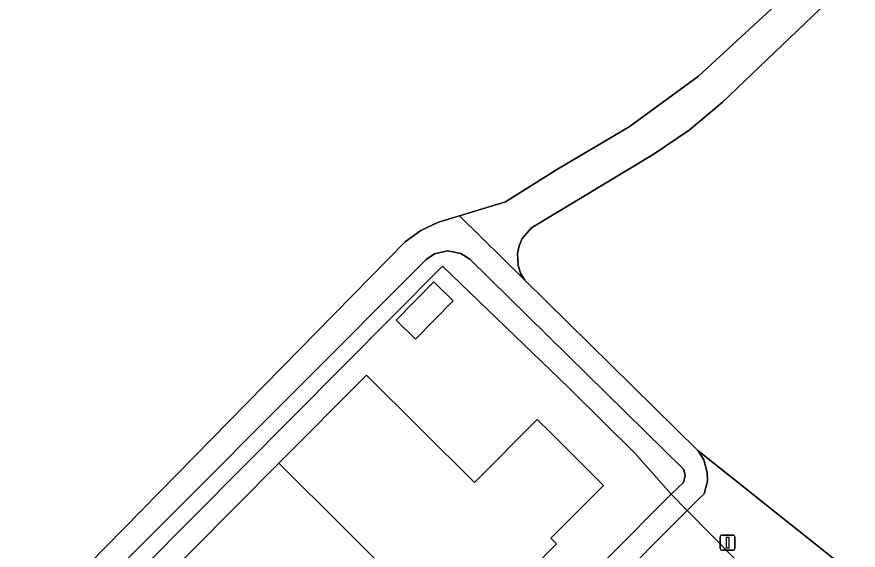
# Model space of a CAD drawing. Extents: x 157767 to 159172, y 387839 to 389425.
# Drawn here: x 158498.2 to 158554.5, y 388800 to 388835.7 of the extents above; entities that cross this region are included whole.
import ezdxf

# ---------------------------------------------------------------- set-up
doc = ezdxf.new("R2010")
doc.units = 0
for name, color, linetype in [('IMGEO_Erf', 7, 'Continuous'), ('IMGEO_Groenvoorziening', 7, 'Continuous'), ('IMGEO_Lichtmast', 7, 'Continuous'), ('IMGEO_Loofbos', 7, 'Continuous'), ('IMGEO_Pand', 7, 'Continuous'), ('IMGEO_Rijbaan_lokaal_open', 7, 'Continuous'), ('IMGEO_Voetpad_gesloten', 7, 'Continuous'), ('IMGEO_Voetpad_halfverhard', 7, 'Continuous'), ('IMGEO_Voetpad_open', 7, 'Continuous')]:
    doc.layers.add(name, color=color, linetype=linetype)

msp = doc.modelspace()

# ---------------------------------------------------------------- linework, layer by layer
at = {"layer": 'IMGEO_Erf'}
for points in [[(158541.987, 388803.786), (158539.574, 388806.504), (158535.147, 388810.912), (158526.699, 388819.039), (158500, 388792.177), (158463.209, 388755.16), (158464.259, 388754.102), (158468.372, 388750), (158478.452, 388739.948), (158488.463, 388750), (158500, 388761.585)], [(158524.886, 388814.161), (158523.593, 388815.431), (158526.11, 388817.993), (158527.414, 388816.712)]]:
    msp.add_lwpolyline(points, close=True, dxfattribs=at)
msp.add_lwpolyline([(158509.94, 388800.029), (158515.742, 388805.854), (158521.614, 388811.75), (158528.827, 388804.566), (158533.03, 388808.786), (158533.914, 388807.905), (158537.457, 388804.378), (158533.945, 388800.851), (158534.322, 388800.476), (158532.633, 388798.78)], dxfattribs=at)
at = {"layer": 'IMGEO_Groenvoorziening'}
for points in [[(158542.799, 388804.575), (158542.916, 388805.008), (158542.828, 388805.447), (158528.519, 388819.516), (158527.921, 388819.897), (158527.036, 388820.071), (158526.156, 388819.87), (158525.593, 388819.491), (158500, 388793.824), (158459.345, 388752.846), (158459.046, 388752.238), (158458.959, 388751.793), (158459.005, 388751.117), (158459.669, 388749.505), (158460.163, 388750), (158464.259, 388754.102), (158463.209, 388755.16), (158500, 388792.177), (158526.699, 388819.039), (158535.147, 388810.912), (158539.574, 388806.504), (158541.987, 388803.786)], [(158554.276, 388796.053), (158553.822, 388798.698), (158543.775, 388806.701), (158544.162, 388806.084), (158544.396, 388805.246), (158544.403, 388804.664), (158544.186, 388803.82), (158543.766, 388803.404), (158543.056, 388802.7), (158549.493, 388796.166), (158549.641, 388796.246), (158566.057, 388779.908), (158566.852, 388780.703), (158569.66, 388783.515)]]:
    msp.add_lwpolyline(points, close=True, dxfattribs=at)
at = {"layer": 'IMGEO_Lichtmast'}
for p, q in [((158545.262, 388800.145), (158545.262, 388800.945)), ((158545.262, 388800.945), (158545.262, 388800.145)), ((158545.362, 388801.045), (158546.152, 388801.045)), ((158546.152, 388801.045), (158545.362, 388801.045)), ((158546.252, 388800.945), (158546.252, 388800.145)), ((158546.252, 388800.145), (158546.252, 388800.945)), ((158546.152, 388800.045), (158545.362, 388800.045)), ((158545.362, 388800.045), (158546.152, 388800.045))]:
    msp.add_line(p, q, dxfattribs=at)
msp.add_lwpolyline([(158545.682, 388800.92), (158545.832, 388800.92), (158545.832, 388800.17), (158545.682, 388800.17), (158545.682, 388800.92)], dxfattribs=at)
for centre, start, end in [((158545.362, 388800.945), 90, 180), ((158545.362, 388800.945), 90, 180), ((158546.152, 388800.945), 0, 90), ((158546.152, 388800.945), 360, 90), ((158545.362, 388800.145), 180, 270), ((158545.362, 388800.145), 180, 270), ((158546.152, 388800.145), 270, 0), ((158546.152, 388800.145), 270, 0)]:
    msp.add_arc(centre, 0.1, start, end, dxfattribs=at)
at = {"layer": 'IMGEO_Loofbos'}
for points in [[(158524.193, 388820.666), (158525.243, 388821.438), (158526.431, 388821.975), (158527.836, 388822.405), (158530.896, 388823.342), (158534.376, 388825.537), (158539.186, 388828.359), (158543.812, 388831.76), (158571.979, 388857.749), (158573.842, 388859.249), (158568.262, 388863.15), (158550.708, 388871.058), (158522.351, 388883.24)], [(158514.717, 388881.433), (158500, 388863.827), (158490.057, 388851.932), (158471.192, 388830.186), (158448.685, 388803.335), (158446.172, 388799.921), (158434.097, 388785.573), (158453.34, 388754.968), (158452.147, 388754.048), (158452.493, 388753.451), (158462.557, 388758.777), (158463.567, 388759.338), (158464.512, 388760.002), (158465.383, 388760.76), (158524.193, 388820.666)], [(158569.427, 388852.991), (158545.411, 388830.007), (158543.187, 388828.144), (158540.781, 388826.523), (158532.635, 388821.606), (158532.03, 388820.896), (158531.814, 388820.409), (158531.704, 388819.887), (158531.747, 388819.09), (158531.913, 388818.583), (158532.18, 388818.122), (158543.775, 388806.701), (158553.822, 388798.698), (158554.276, 388796.053), (158569.66, 388783.515), (158572.781, 388786.6), (158601.974, 388820.947), (158596.92, 388828.506), (158596.472, 388827.964), (158591.672, 388834.693), (158557.471, 388794.92), (158556.149, 388796.822), (158581.183, 388825.807), (158590.096, 388836.679)]]:
    msp.add_lwpolyline(points, dxfattribs=at)
at = {"layer": 'IMGEO_Pand'}
for points in [[(158524.886, 388814.161), (158527.414, 388816.712), (158526.11, 388817.993), (158523.593, 388815.431)], [(158528.903, 388792.771), (158533.765, 388797.653), (158532.633, 388798.78), (158534.322, 388800.476), (158533.945, 388800.851), (158537.457, 388804.378), (158533.914, 388807.905), (158533.03, 388808.786), (158528.827, 388804.566), (158521.614, 388811.75), (158515.742, 388805.854)], [(158513.002, 388788.678), (158517.432, 388784.203), (158520.92, 388787.705), (158521.278, 388787.348), (158522.971, 388789.048), (158524.087, 388787.936), (158528.903, 388792.771), (158515.742, 388805.854), (158509.94, 388800.029), (158508.364, 388798.447), (158512.79, 388796.009), (158513.38, 388796.602), (158517.152, 388792.845)]]:
    msp.add_lwpolyline(points, close=True, dxfattribs=at)
at = {"layer": 'IMGEO_Rijbaan_lokaal_open'}
msp.add_lwpolyline([(158494.346, 388746.701), (158507.094, 388759.514), (158514.317, 388766.772), (158527.302, 388779.822), (158530.808, 388783.352), (158538.055, 388790.629), (158544.033, 388790.659), (158548.53, 388795.195), (158549.493, 388796.166), (158543.056, 388802.7), (158500, 388759.449), (158490.594, 388750)], dxfattribs=at)
at = {"layer": 'IMGEO_Voetpad_gesloten'}
msp.add_lwpolyline([(158577.512, 388859.809), (158576.132, 388861.092), (158573.842, 388859.249), (158571.979, 388857.749), (158543.812, 388831.76), (158539.186, 388828.359), (158534.376, 388825.537), (158530.896, 388823.342), (158527.836, 388822.405), (158532.18, 388818.122), (158531.913, 388818.583), (158531.747, 388819.09), (158531.704, 388819.887), (158531.814, 388820.409), (158532.03, 388820.896), (158532.635, 388821.606), (158540.781, 388826.523), (158543.187, 388828.144), (158545.411, 388830.007), (158569.427, 388852.991)], close=True, dxfattribs=at)
at = {"layer": 'IMGEO_Voetpad_halfverhard'}
msp.add_lwpolyline([(158459.345, 388752.846), (158500, 388793.824), (158525.593, 388819.491), (158526.156, 388819.87), (158527.036, 388820.071), (158527.921, 388819.897), (158528.519, 388819.516), (158542.828, 388805.447), (158542.916, 388805.008), (158542.799, 388804.575), (158541.987, 388803.786), (158543.056, 388802.7), (158543.766, 388803.404), (158544.186, 388803.82), (158544.403, 388804.664), (158544.396, 388805.246), (158544.162, 388806.084), (158543.775, 388806.701), (158532.18, 388818.122), (158527.836, 388822.405), (158526.431, 388821.975), (158525.243, 388821.438), (158524.193, 388820.666), (158465.383, 388760.76)], dxfattribs=at)
at = {"layer": 'IMGEO_Voetpad_open'}
msp.add_lwpolyline([(158490.594, 388750), (158500, 388759.449), (158543.056, 388802.7), (158541.987, 388803.786), (158500, 388761.585), (158488.463, 388750)], dxfattribs=at)

doc.saveas('drawing.dxf')
